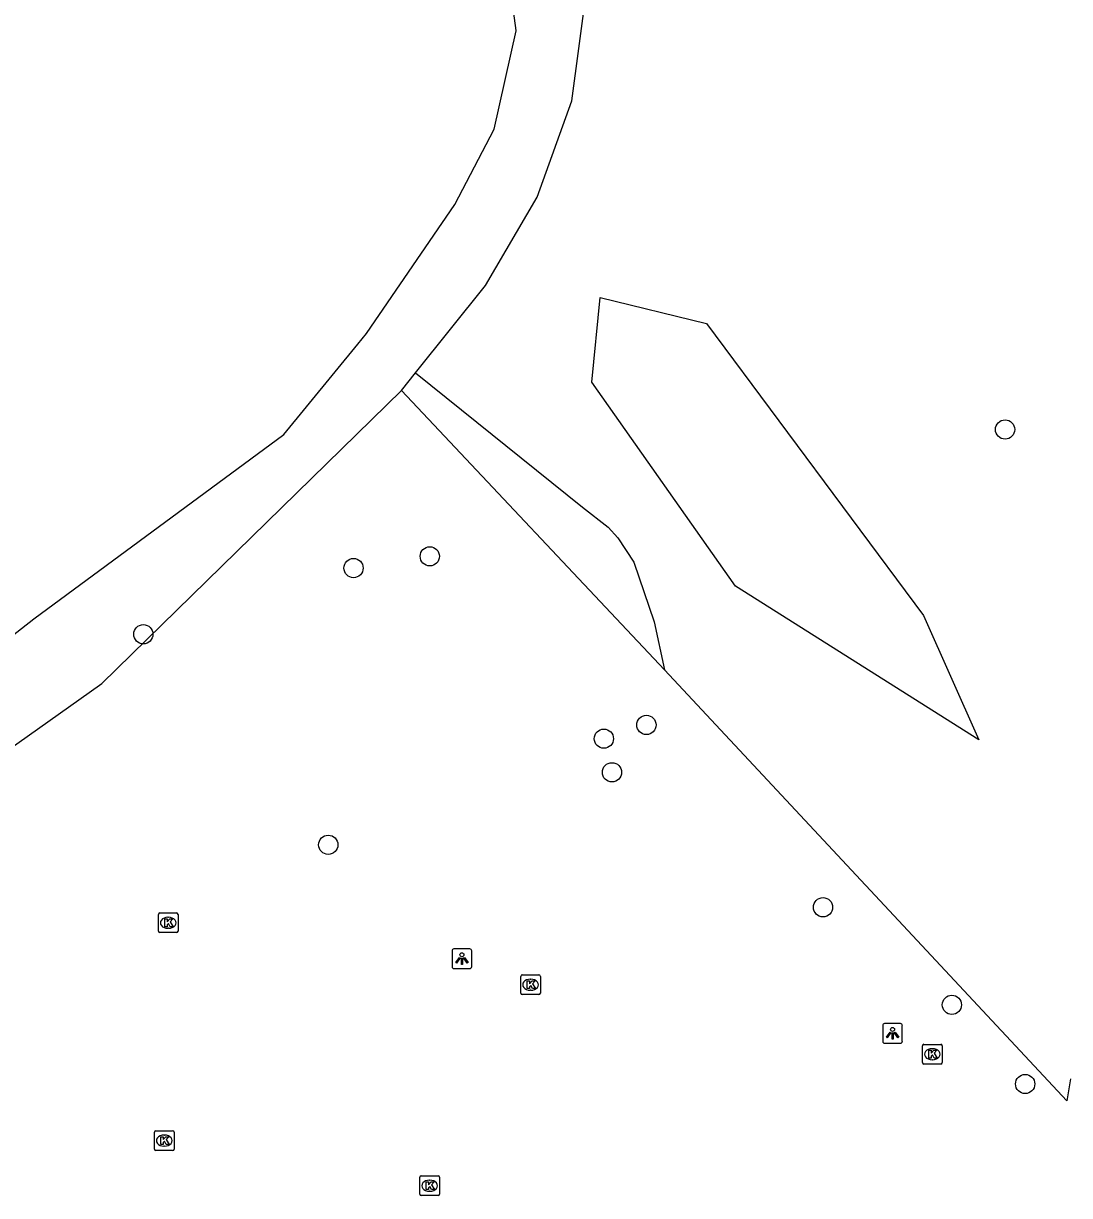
# Model space of a CAD drawing. Extents: x 161258 to 161838, y 380836 to 381727.
# Drawn here: x 161499.5 to 161552.6, y 381037.8 to 381097.3 of the extents above; entities that cross this region are included whole.
import ezdxf

# ---------------------------------------------------------------- set-up
doc = ezdxf.new("R2010")
doc.units = 0
for name, color, linetype in [('IMGEO_Boom', 7, 'Continuous'), ('IMGEO_Erf', 7, 'Continuous'), ('IMGEO_Groenvoorziening', 7, 'Continuous'), ('IMGEO_Kolk', 7, 'Continuous'), ('IMGEO_Lichtpunt', 7, 'Continuous'), ('IMGEO_Waterloop', 7, 'Continuous')]:
    doc.layers.add(name, color=color, linetype=linetype)

msp = doc.modelspace()

# ---------------------------------------------------------------- linework, layer by layer
at = {"layer": 'IMGEO_Boom'}
for centre in [(161549.365, 381076.71), (161520.126, 381070.263), (161516.251, 381069.667), (161505.566, 381066.302), (161531.135, 381061.692), (161528.975, 381060.994), (161529.385, 381059.285), (161514.966, 381055.601), (161540.113, 381052.424), (161546.663, 381047.465), (161550.387, 381043.442)]:
    msp.add_circle(centre, 0.489, dxfattribs=at)
at = {"layer": 'IMGEO_Erf'}
msp.add_lwpolyline([(161422.818, 381045.269), (161430.633, 381046.408), (161446.809, 381043.062), (161462.284, 381042.991), (161480.122, 381048.79), (161487.567, 381052.529), (161503.451, 381063.795), (161518.689, 381078.697)], dxfattribs=at)
at = {"layer": 'IMGEO_Groenvoorziening'}
for points in [[(161519.404, 381079.589), (161522.965, 381084.032), (161525.589, 381088.525), (161527.343, 381093.417), (161528.087, 381099.001), (161527.549, 381106.208), (161525.8, 381114.923), (161518.597, 381125.216), (161509.743, 381141.573), (161499.532, 381157.495), (161495.035, 381164.487), (161494.603, 381166.211), (161494.434, 381169.23), (161495.974, 381177.762), (161496.898, 381186.448)], [(161548.024, 381060.934), (161535.663, 381068.746), (161528.368, 381079.121), (161528.786, 381083.414), (161534.193, 381082.093), (161545.227, 381067.252), (161548.024, 381060.934)], [(161518.689, 381078.697), (161519.404, 381079.589)], [(161519.404, 381079.589), (161527.887, 381072.759), (161529.184, 381071.745), (161529.681, 381071.2), (161530.49, 381069.968), (161531.536, 381066.925), (161532.057, 381064.493)], [(161532.057, 381064.493), (161518.689, 381078.697)], [(161552.686, 381043.703), (161552.507, 381042.581), (161532.057, 381064.493)]]:
    msp.add_lwpolyline(points, dxfattribs=at)
at = {"layer": 'IMGEO_Kolk'}
for p, q in [((161506.331, 381051.208), (161506.331, 381052.06)), ((161506.406, 381052.134), (161507.258, 381052.134)), ((161506.819, 381051.914), (161506.844, 381051.914)), ((161507.332, 381052.06), (161507.332, 381051.208)), ((161507.258, 381051.134), (161506.406, 381051.134)), ((161506.842, 381051.354), (161506.817, 381051.354)), ((161524.748, 381048.061), (161524.748, 381048.913)), ((161524.823, 381048.987), (161525.675, 381048.987)), ((161525.236, 381048.767), (161525.261, 381048.767)), ((161525.749, 381048.913), (161525.749, 381048.061)), ((161525.259, 381048.207), (161525.234, 381048.207)), ((161525.675, 381047.987), (161524.823, 381047.987)), ((161545.166, 381044.531), (161545.166, 381045.383)), ((161545.241, 381045.457), (161546.093, 381045.457)), ((161545.654, 381045.237), (161545.679, 381045.237)), ((161546.167, 381045.383), (161546.167, 381044.531)), ((161545.677, 381044.677), (161545.652, 381044.677)), ((161546.093, 381044.457), (161545.241, 381044.457)), ((161506.205, 381041.063), (161507.057, 381041.063)), ((161506.13, 381040.137), (161506.13, 381040.989)), ((161506.618, 381040.843), (161506.643, 381040.843)), ((161507.131, 381040.989), (161507.131, 381040.137)), ((161507.057, 381040.063), (161506.205, 381040.063)), ((161506.641, 381040.283), (161506.616, 381040.283)), ((161519.618, 381037.845), (161519.618, 381038.697)), ((161519.693, 381038.771), (161520.545, 381038.771)), ((161520.619, 381038.697), (161520.619, 381037.845)), ((161520.106, 381038.551), (161520.131, 381038.551)), ((161520.545, 381037.771), (161519.693, 381037.771)), ((161520.129, 381037.991), (161520.104, 381037.991))]:
    msp.add_line(p, q, dxfattribs=at)
for points in [[(161506.331, 381051.208), (161506.331, 381052.06)], [(161506.406, 381052.134), (161507.258, 381052.134)], [(161506.652, 381051.834), (161506.775, 381051.834), (161506.775, 381051.683), (161506.905, 381051.834), (161507.069, 381051.834), (161506.923, 381051.683), (161507.076, 381051.434), (161506.924, 381051.434), (161506.839, 381051.598), (161506.775, 381051.531), (161506.775, 381051.434), (161506.652, 381051.434), (161506.652, 381051.834)], [(161507.332, 381052.06), (161507.332, 381051.208)], [(161507.258, 381051.134), (161506.406, 381051.134)], [(161524.748, 381048.061), (161524.748, 381048.913)], [(161524.823, 381048.987), (161525.675, 381048.987)], [(161525.749, 381048.913), (161525.749, 381048.061)], [(161525.069, 381048.687), (161525.192, 381048.687), (161525.192, 381048.536), (161525.322, 381048.687), (161525.486, 381048.687), (161525.34, 381048.536), (161525.493, 381048.287), (161525.341, 381048.287), (161525.256, 381048.451), (161525.192, 381048.384), (161525.192, 381048.287), (161525.069, 381048.287), (161525.069, 381048.687)], [(161525.675, 381047.987), (161524.823, 381047.987)], [(161545.166, 381044.531), (161545.166, 381045.383)], [(161545.241, 381045.457), (161546.093, 381045.457)], [(161546.167, 381045.383), (161546.167, 381044.531)], [(161545.487, 381045.157), (161545.61, 381045.157), (161545.61, 381045.006), (161545.74, 381045.157), (161545.904, 381045.157), (161545.758, 381045.006), (161545.911, 381044.757), (161545.759, 381044.757), (161545.674, 381044.921), (161545.61, 381044.854), (161545.61, 381044.757), (161545.487, 381044.757), (161545.487, 381045.157)], [(161546.093, 381044.457), (161545.241, 381044.457)], [(161506.205, 381041.063), (161507.057, 381041.063)], [(161506.13, 381040.137), (161506.13, 381040.989)], [(161506.451, 381040.763), (161506.574, 381040.763), (161506.574, 381040.612), (161506.704, 381040.763), (161506.868, 381040.763), (161506.722, 381040.612), (161506.875, 381040.363), (161506.723, 381040.363), (161506.638, 381040.527), (161506.574, 381040.46), (161506.574, 381040.363), (161506.451, 381040.363), (161506.451, 381040.763)], [(161507.131, 381040.989), (161507.131, 381040.137)], [(161507.057, 381040.063), (161506.205, 381040.063)], [(161519.618, 381037.845), (161519.618, 381038.697)], [(161519.693, 381038.771), (161520.545, 381038.771)], [(161520.619, 381038.697), (161520.619, 381037.845)], [(161519.939, 381038.471), (161520.062, 381038.471), (161520.062, 381038.32), (161520.192, 381038.471), (161520.356, 381038.471), (161520.21, 381038.32), (161520.363, 381038.071), (161520.211, 381038.071), (161520.126, 381038.235), (161520.062, 381038.168), (161520.062, 381038.071), (161519.939, 381038.071), (161519.939, 381038.471)], [(161520.545, 381037.771), (161519.693, 381037.771)]]:
    msp.add_lwpolyline(points, dxfattribs=at)
for centre, start, end in [((161506.408, 381052.058), 91.55205, 178.44795), ((161506.408, 381052.058), 91.55205, 178.44795), ((161507.256, 381052.058), 1.55205, 88.44795), ((161507.256, 381052.058), 1.55205, 88.44795), ((161506.408, 381051.21), 181.55205, 268.44795), ((161506.408, 381051.21), 181.55205, 268.44795), ((161507.256, 381051.21), 271.55205, 358.44795), ((161507.256, 381051.21), 271.55205, 358.44795), ((161524.825, 381048.911), 91.55205, 178.44795), ((161524.825, 381048.911), 91.55205, 178.44795), ((161525.673, 381048.911), 1.55205, 88.44795), ((161525.673, 381048.911), 1.55205, 88.44795), ((161524.825, 381048.063), 181.55205, 268.44795), ((161524.825, 381048.063), 181.55205, 268.44795), ((161525.673, 381048.063), 271.55205, 358.44795), ((161525.673, 381048.063), 271.55205, 358.44795), ((161545.243, 381045.381), 91.55205, 178.44795), ((161545.243, 381045.381), 91.55205, 178.44795), ((161546.091, 381045.381), 1.55205, 88.44795), ((161546.091, 381045.381), 1.55205, 88.44795), ((161545.243, 381044.533), 181.55205, 268.44795), ((161545.243, 381044.533), 181.55205, 268.44795), ((161546.091, 381044.533), 271.55205, 358.44795), ((161546.091, 381044.533), 271.55205, 358.44795), ((161506.207, 381040.987), 91.55205, 178.44795), ((161506.207, 381040.987), 91.55205, 178.44795), ((161507.055, 381040.987), 1.55205, 88.44795), ((161507.055, 381040.987), 1.55205, 88.44795), ((161506.207, 381040.139), 181.55205, 268.44795), ((161506.207, 381040.139), 181.55205, 268.44795), ((161507.055, 381040.139), 271.55205, 358.44795), ((161507.055, 381040.139), 271.55205, 358.44795), ((161519.695, 381038.695), 91.55205, 178.44795), ((161519.695, 381038.695), 91.55205, 178.44795), ((161520.543, 381038.695), 1.55205, 88.44795), ((161520.543, 381038.695), 1.55205, 88.44795), ((161519.695, 381037.847), 181.55205, 268.44795), ((161519.695, 381037.847), 181.55205, 268.44795), ((161520.543, 381037.847), 271.55205, 358.44795), ((161520.543, 381037.847), 271.55205, 358.44795)]:
    msp.add_arc(centre, 0.0765, start, end, dxfattribs=at)
for centre, major_axis, ratio, start_param, end_param in [((161506.818, 381051.634), (-0.387, 0.002), 0.722429, 4.712389, 7.853982), ((161506.843, 381051.634), (-0.39, 0.002), 0.717154, 1.570796, 4.712389), ((161525.235, 381048.487), (-0.387, 0.002), 0.722429, 4.712389, 7.853982), ((161525.26, 381048.487), (-0.39, 0.002), 0.717154, 1.570796, 4.712389), ((161545.653, 381044.957), (-0.387, 0.002), 0.722429, 4.712389, 7.853982), ((161545.678, 381044.957), (-0.39, 0.002), 0.717154, 1.570796, 4.712389), ((161506.617, 381040.563), (-0.387, 0.002), 0.722429, 4.712389, 7.853982), ((161506.642, 381040.563), (-0.39, 0.002), 0.717154, 1.570796, 4.712389), ((161520.105, 381038.271), (-0.387, 0.002), 0.722429, 4.712389, 7.853982), ((161520.13, 381038.271), (-0.39, 0.002), 0.717154, 1.570796, 4.712389)]:
    msp.add_ellipse(centre, major_axis=major_axis, ratio=ratio, start_param=start_param, end_param=end_param, dxfattribs=at)
at = {"layer": 'IMGEO_Lichtpunt'}
for p, q in [((161521.261, 381050.213), (161521.261, 381049.406)), ((161521.261, 381050.213), (161521.261, 381049.406)), ((161522.163, 381050.308), (161521.355, 381050.308)), ((161522.163, 381050.308), (161521.355, 381050.308)), ((161522.257, 381049.406), (161522.257, 381050.213)), ((161522.257, 381049.406), (161522.257, 381050.213)), ((161521.355, 381049.312), (161522.163, 381049.312)), ((161521.355, 381049.312), (161522.163, 381049.312)), ((161543.147, 381046.418), (161543.147, 381045.611)), ((161543.147, 381046.418), (161543.147, 381045.611)), ((161544.049, 381046.513), (161543.241, 381046.513)), ((161544.049, 381046.513), (161543.241, 381046.513)), ((161544.143, 381045.611), (161544.143, 381046.418)), ((161544.143, 381045.611), (161544.143, 381046.418)), ((161543.241, 381045.517), (161544.049, 381045.517)), ((161543.241, 381045.517), (161544.049, 381045.517))]:
    msp.add_line(p, q, dxfattribs=at)
for points in [[(161521.635, 381049.877), (161521.674, 381049.849), (161521.486, 381049.587), (161521.448, 381049.614), (161521.635, 381049.877)], [(161521.737, 381049.829), (161521.784, 381049.829), (161521.784, 381049.507), (161521.737, 381049.507), (161521.737, 381049.829)], [(161521.847, 381049.849), (161521.885, 381049.876), (161522.072, 381049.614), (161522.033, 381049.586), (161521.847, 381049.849)], [(161543.521, 381046.082), (161543.56, 381046.054), (161543.372, 381045.792), (161543.334, 381045.819), (161543.521, 381046.082)], [(161543.623, 381046.034), (161543.67, 381046.034), (161543.67, 381045.712), (161543.623, 381045.712), (161543.623, 381046.034)], [(161543.733, 381046.054), (161543.771, 381046.081), (161543.958, 381045.819), (161543.919, 381045.791), (161543.733, 381046.054)]]:
    msp.add_lwpolyline(points, dxfattribs=at)
for centre in [(161521.76, 381050.011), (161543.646, 381046.216)]:
    msp.add_circle(centre, 0.0994, dxfattribs=at)
for centre, start, end in [((161521.355, 381050.213), 90, 180), ((161521.355, 381050.213), 90, 180), ((161522.163, 381050.213), 0, 90), ((161522.163, 381050.213), 0, 90), ((161521.355, 381049.406), 180, 270), ((161521.355, 381049.406), 180, 270), ((161522.163, 381049.406), 270, 0), ((161522.163, 381049.406), 270, 360), ((161543.241, 381046.418), 90, 180), ((161543.241, 381046.418), 90, 180), ((161544.049, 381046.418), 0, 90), ((161544.049, 381046.418), 0, 90), ((161543.241, 381045.611), 180, 270), ((161543.241, 381045.611), 180, 270), ((161544.049, 381045.611), 270, 0), ((161544.049, 381045.611), 270, 360)]:
    msp.add_arc(centre, 0.0946, start, end, dxfattribs=at)
at = {"layer": 'IMGEO_Waterloop'}
msp.add_lwpolyline([(161486.236, 381056.304), (161500, 381067.089), (161512.714, 381076.454), (161516.471, 381081.054), (161516.913, 381081.595), (161521.407, 381088.151), (161523.395, 381091.981), (161524.523, 381096.97), (161524.502, 381097.122), (161522.491, 381111.566), (161513.632, 381126.405), (161511.758, 381131.098), (161509.176, 381132.976)], dxfattribs=at)

doc.saveas('drawing.dxf')
